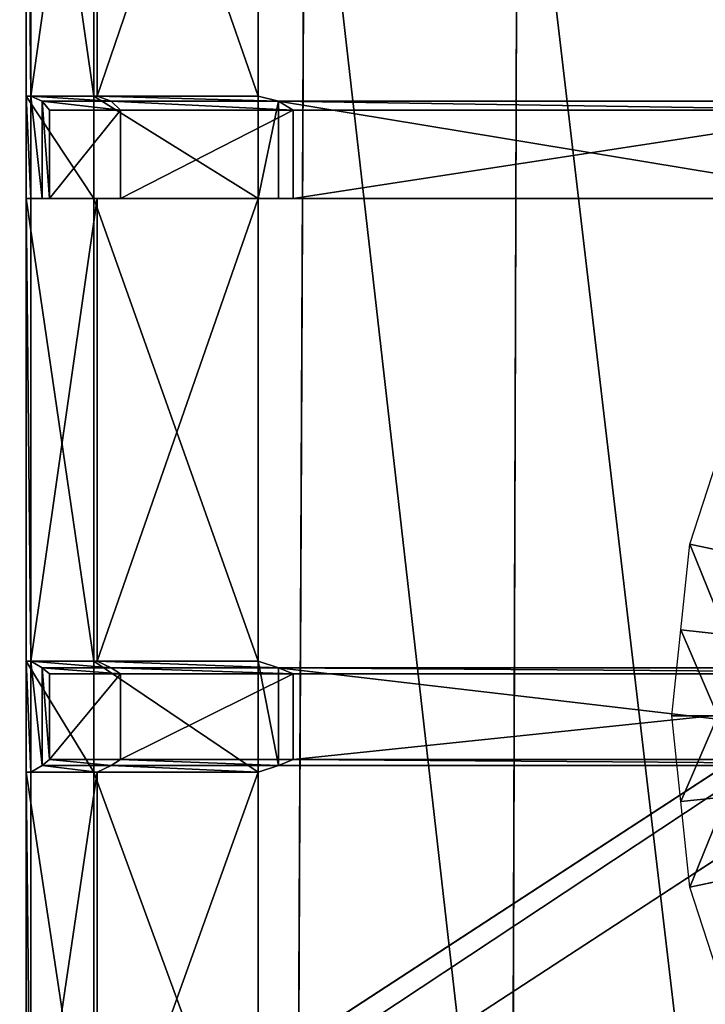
# Model space of a CAD drawing. Extents: x 0 to 31, y 0 to 21.2.
# Tile 519 of 574: x 20.8 to 23, y 14.9 to 18.1. Entities that reach past the tile are written whole.
import ezdxf

# ---------------------------------------------------------------- set-up
doc = ezdxf.new("R2010")
doc.units = 0
doc.header["$MEASUREMENT"] = 0
doc.layers.get('0').update_dxf_attribs({"color": 13, "linetype": 'CONTINUOUS'})
for name, color, linetype in [('CAST_IRON', 250, 'CONTINUOUS'), ('GALVANIZED_METAL', 252, 'CONTINUOUS'), ('GRATES', 250, 'CONTINUOUS'), ('STAINLESS_STEEL', 252, 'CONTINUOUS')]:
    doc.layers.add(name, color=color, linetype=linetype)

# ---------------------------------------------------------------- blocks, each defined once
blk = doc.blocks.new('NGM5058UC_TRADECAD_DXF')
at = {"layer": 'CAST_IRON', "color": 0}
for p, q in [((6.2156, 8.55555, -0.18725), (6.1889, 2.72605, -0.18725)), ((6.2156, 8.55555, -0.18725), (6.1889, 2.72605, -0.18725)), ((6.8794, 2.72605, -0.18725), (6.8973, 8.55555, -0.18725)), ((6.8794, 2.72605, -0.18725), (6.8973, 8.55555, -0.18725))]:
    blk.add_line(p, q, dxfattribs=at)
at = {"layer": 'GALVANIZED_METAL', "color": 0}
for p, q in [((14.216, 9.40775, -1.89865), (-14.3866, -9.24295, -1.89865)), ((14.216, 9.40775, -1.89865), (-14.3866, -9.24295, -1.89865)), ((-14.2165, -9.41305, -1.89865), (14.386, 9.23775, -1.89865)), ((-14.2165, -9.41305, -1.89865), (14.386, 9.23775, -1.89865))]:
    blk.add_line(p, q, dxfattribs=at)
at = {"layer": 'GRATES', "color": 0}
for p, q in [((5.3207, 8.72995, 0.70725), (5.3207, 7.21695, 0.70725)), ((5.3207, 8.72995, 0.70725), (5.3207, 7.21695, 0.70725)), ((5.3364, 7.21695, 0.98805), (5.3364, 8.72995, 0.98805)), ((5.3364, 7.21695, 0.98805), (5.3364, 8.72995, 0.98805)), ((5.5381, 7.21695, 0.70725), (5.5381, 8.72995, 0.70725)), ((5.5381, 7.21695, 0.70725), (5.5381, 8.72995, 0.70725)), ((5.5492, 8.72995, 0.98805), (5.5492, 7.21695, 0.98805)), ((5.5492, 8.72995, 0.98805), (5.5492, 7.21695, 0.98805)), ((6.066, 8.72995, 0.70725), (6.066, 7.21695, 0.70725)), ((6.066, 7.21695, 0.98805), (6.066, 8.72995, 0.98805)), ((6.066, 8.72995, 0.70725), (6.066, 7.21695, 0.70725)), ((6.066, 7.21695, 0.98805), (6.066, 8.72995, 0.98805)), ((5.3207, 7.21695, 0.70725), (5.5381, 7.21695, 0.70725)), ((5.3364, 7.21695, 0.98805), (5.3207, 7.21695, 0.70725)), ((5.3207, 7.21695, 0.70725), (5.5381, 7.21695, 0.70725)), ((5.3207, 7.21695, 0.70725), (5.3207, 6.88925, 0.70725)), ((5.3364, 7.21695, 0.98805), (5.3207, 7.21695, 0.70725)), ((5.3207, 7.21695, 0.70725), (5.3207, 6.88925, 0.70725)), ((5.5492, 7.21695, 0.98805), (5.3364, 7.21695, 0.98805)), ((5.3364, 7.21695, 0.98805), (5.3364, 6.88925, 0.98805)), ((5.372, 7.20175, 1.46245), (5.3364, 7.21695, 0.98805)), ((5.5492, 7.21695, 0.98805), (5.3364, 7.21695, 0.98805)), ((5.372, 7.20175, 1.46245), (5.3364, 7.21695, 0.98805)), ((5.3364, 7.21695, 0.98805), (5.3364, 6.88925, 0.98805)), ((5.5381, 6.88925, 0.70725), (5.5381, 7.21695, 0.70725)), ((6.066, 7.21695, 0.70725), (5.5381, 7.21695, 0.70725)), ((5.5381, 6.88925, 0.70725), (5.5381, 7.21695, 0.70725)), ((6.066, 7.21695, 0.70725), (5.5381, 7.21695, 0.70725)), ((5.5492, 7.21695, 0.98805), (5.5934, 7.20175, 1.46245)), ((6.066, 7.21695, 0.98805), (5.5492, 7.21695, 0.98805)), ((5.5492, 7.21695, 0.98805), (5.5934, 7.20175, 1.46245)), ((6.066, 7.21695, 0.98805), (5.5492, 7.21695, 0.98805)), ((6.066, 7.21695, 0.70725), (6.066, 7.21695, 0.98805)), ((6.066, 7.21695, 0.70725), (6.066, 7.21695, 0.98805)), ((6.066, 7.21695, 0.70725), (6.066, 6.88925, 0.70725)), ((6.066, 6.88925, 0.98805), (6.066, 7.21695, 0.98805)), ((6.131, 7.20175, 1.46245), (6.066, 7.21695, 0.98805)), ((6.066, 6.88925, 0.98805), (6.066, 7.21695, 0.98805)), ((6.066, 7.21695, 0.70725), (6.066, 6.88925, 0.70725)), ((6.131, 7.20175, 1.46245), (6.066, 7.21695, 0.98805)), ((5.5934, 7.20175, 1.46245), (5.372, 7.20175, 1.46245)), ((5.372, 7.20175, 1.46245), (5.3958, 7.17285, 1.85145)), ((5.372, 6.88925, 1.46245), (5.372, 7.20175, 1.46245)), ((5.372, 6.88925, 1.46245), (5.372, 7.20175, 1.46245)), ((5.372, 7.20175, 1.46245), (5.3958, 7.17285, 1.85145)), ((5.5934, 7.20175, 1.46245), (5.372, 7.20175, 1.46245)), ((5.3958, 6.88925, 1.85145), (5.3958, 7.17285, 1.85145)), ((5.3958, 7.17285, 1.85145), (5.624, 7.17285, 1.85145)), ((5.3958, 6.88925, 1.85145), (5.3958, 7.17285, 1.85145)), ((5.3958, 7.17285, 1.85145), (5.624, 7.17285, 1.85145)), ((5.624, 7.17285, 1.85145), (5.5934, 7.20175, 1.46245)), ((5.5934, 7.20175, 1.46245), (6.131, 7.20175, 1.46245)), ((5.5934, 7.20175, 1.46245), (6.131, 7.20175, 1.46245)), ((5.624, 7.17285, 1.85145), (5.5934, 7.20175, 1.46245)), ((5.624, 7.17285, 1.85145), (5.624, 6.88925, 1.85145)), ((6.1781, 7.17285, 1.85145), (5.624, 7.17285, 1.85145)), ((5.624, 7.17285, 1.85145), (5.624, 6.88925, 1.85145)), ((6.1781, 7.17285, 1.85145), (5.624, 7.17285, 1.85145)), ((6.131, 6.88925, 1.46245), (6.131, 7.20175, 1.46245)), ((6.131, 7.20175, 1.46245), (6.1781, 7.17285, 1.85145)), ((8.0218, 7.20175, 1.46245), (6.131, 7.20175, 1.46245)), ((6.131, 6.88925, 1.46245), (6.131, 7.20175, 1.46245)), ((6.131, 7.20175, 1.46245), (6.1781, 7.17285, 1.85145)), ((8.0218, 7.20175, 1.46245), (6.131, 7.20175, 1.46245)), ((8.0226, 7.17285, 1.85145), (6.1781, 7.17285, 1.85145)), ((6.1781, 6.88925, 1.85145), (6.1781, 7.17285, 1.85145)), ((8.0226, 7.17285, 1.85145), (6.1781, 7.17285, 1.85145)), ((6.1781, 6.88925, 1.85145), (6.1781, 7.17285, 1.85145)), ((5.3207, 6.88925, 0.70725), (5.3364, 6.88925, 0.98805)), ((5.3207, 5.40485, 0.70725), (5.3207, 6.88925, 0.70725)), ((5.3207, 6.88925, 0.70725), (5.5381, 6.88925, 0.70725)), ((5.3207, 6.88925, 0.70725), (5.5381, 6.88925, 0.70725)), ((5.3207, 5.40485, 0.70725), (5.3207, 6.88925, 0.70725)), ((5.3207, 6.88925, 0.70725), (5.3364, 6.88925, 0.98805)), ((5.3364, 6.88925, 0.98805), (5.3364, 5.40485, 0.98805)), ((5.3364, 6.88925, 0.98805), (5.3364, 5.40485, 0.98805)), ((5.3364, 6.88925, 0.98805), (5.5492, 6.88925, 0.98805)), ((5.372, 6.88925, 1.46245), (5.3364, 6.88925, 0.98805)), ((5.3364, 6.88925, 0.98805), (5.5492, 6.88925, 0.98805)), ((5.372, 6.88925, 1.46245), (5.3364, 6.88925, 0.98805)), ((5.5934, 6.88925, 1.46245), (5.372, 6.88925, 1.46245)), ((5.372, 6.88925, 1.46245), (5.3958, 6.88925, 1.85145)), ((5.372, 6.88925, 1.46245), (5.3958, 6.88925, 1.85145)), ((5.5934, 6.88925, 1.46245), (5.372, 6.88925, 1.46245)), ((5.624, 6.88925, 1.85145), (5.3958, 6.88925, 1.85145)), ((5.624, 6.88925, 1.85145), (5.3958, 6.88925, 1.85145)), ((5.5381, 5.40485, 0.70725), (5.5381, 6.88925, 0.70725)), ((6.066, 6.88925, 0.70725), (5.5381, 6.88925, 0.70725)), ((5.5381, 5.40485, 0.70725), (5.5381, 6.88925, 0.70725)), ((6.066, 6.88925, 0.70725), (5.5381, 6.88925, 0.70725)), ((5.5492, 6.88925, 0.98805), (5.5492, 5.40485, 0.98805)), ((6.066, 6.88925, 0.98805), (5.5492, 6.88925, 0.98805)), ((5.5492, 6.88925, 0.98805), (5.5934, 6.88925, 1.46245)), ((5.5492, 6.88925, 0.98805), (5.5934, 6.88925, 1.46245)), ((5.5492, 6.88925, 0.98805), (5.5492, 5.40485, 0.98805)), ((6.066, 6.88925, 0.98805), (5.5492, 6.88925, 0.98805)), ((5.624, 6.88925, 1.85145), (5.5934, 6.88925, 1.46245)), ((5.5934, 6.88925, 1.46245), (6.131, 6.88925, 1.46245)), ((5.5934, 6.88925, 1.46245), (6.131, 6.88925, 1.46245)), ((5.624, 6.88925, 1.85145), (5.5934, 6.88925, 1.46245)), ((6.1781, 6.88925, 1.85145), (5.624, 6.88925, 1.85145)), ((6.1781, 6.88925, 1.85145), (5.624, 6.88925, 1.85145)), ((6.066, 6.88925, 0.98805), (6.066, 6.88925, 0.70725)), ((6.066, 6.88925, 0.70725), (6.066, 5.40485, 0.70725)), ((6.066, 5.40485, 0.98805), (6.066, 6.88925, 0.98805)), ((6.066, 6.88925, 0.98805), (6.066, 6.88925, 0.70725)), ((6.131, 6.88925, 1.46245), (6.066, 6.88925, 0.98805)), ((6.131, 6.88925, 1.46245), (6.066, 6.88925, 0.98805)), ((6.066, 6.88925, 0.70725), (6.066, 5.40485, 0.70725)), ((6.066, 5.40485, 0.98805), (6.066, 6.88925, 0.98805)), ((8.0218, 6.88925, 1.46245), (6.131, 6.88925, 1.46245)), ((6.131, 6.88925, 1.46245), (6.1781, 6.88925, 1.85145)), ((8.0218, 6.88925, 1.46245), (6.131, 6.88925, 1.46245)), ((6.131, 6.88925, 1.46245), (6.1781, 6.88925, 1.85145)), ((6.1781, 6.88925, 1.85145), (8.0226, 6.88925, 1.85145)), ((6.1781, 6.88925, 1.85145), (8.0226, 6.88925, 1.85145)), ((5.3364, 5.40485, 0.98805), (5.3207, 5.40485, 0.70725)), ((5.3207, 5.40485, 0.70725), (5.5381, 5.40485, 0.70725)), ((5.3364, 5.40485, 0.98805), (5.3207, 5.40485, 0.70725)), ((5.3207, 5.04845, 0.70725), (5.3207, 5.40485, 0.70725)), ((5.3207, 5.40485, 0.70725), (5.5381, 5.40485, 0.70725)), ((5.3207, 5.04845, 0.70725), (5.3207, 5.40485, 0.70725)), ((5.5492, 5.40485, 0.98805), (5.3364, 5.40485, 0.98805)), ((5.3364, 5.40485, 0.98805), (5.3364, 5.04845, 0.98805)), ((5.372, 5.38365, 1.46245), (5.3364, 5.40485, 0.98805)), ((5.5492, 5.40485, 0.98805), (5.3364, 5.40485, 0.98805)), ((5.372, 5.38365, 1.46245), (5.3364, 5.40485, 0.98805)), ((5.3364, 5.40485, 0.98805), (5.3364, 5.04845, 0.98805)), ((5.5381, 5.04845, 0.70725), (5.5381, 5.40485, 0.70725)), ((6.066, 5.40485, 0.70725), (5.5381, 5.40485, 0.70725)), ((5.5381, 5.04845, 0.70725), (5.5381, 5.40485, 0.70725)), ((6.066, 5.40485, 0.70725), (5.5381, 5.40485, 0.70725)), ((5.5492, 5.40485, 0.98805), (5.5934, 5.38365, 1.46245)), ((6.066, 5.40485, 0.98805), (5.5492, 5.40485, 0.98805)), ((5.5492, 5.40485, 0.98805), (5.5934, 5.38365, 1.46245)), ((6.066, 5.40485, 0.98805), (5.5492, 5.40485, 0.98805)), ((6.066, 5.40485, 0.70725), (6.066, 5.40485, 0.98805)), ((6.066, 5.40485, 0.70725), (6.066, 5.40485, 0.98805)), ((6.066, 5.40485, 0.70725), (6.066, 5.04845, 0.70725)), ((6.066, 5.04845, 0.98805), (6.066, 5.40485, 0.98805)), ((6.131, 5.38365, 1.46245), (6.066, 5.40485, 0.98805)), ((6.066, 5.04845, 0.98805), (6.066, 5.40485, 0.98805)), ((6.066, 5.40485, 0.70725), (6.066, 5.04845, 0.70725)), ((6.131, 5.38365, 1.46245), (6.066, 5.40485, 0.98805)), ((5.5934, 5.38365, 1.46245), (5.372, 5.38365, 1.46245)), ((5.372, 5.38365, 1.46245), (5.3958, 5.36385, 1.85405)), ((5.372, 5.06965, 1.46245), (5.372, 5.38365, 1.46245)), ((5.372, 5.06965, 1.46245), (5.372, 5.38365, 1.46245)), ((5.372, 5.38365, 1.46245), (5.3958, 5.36385, 1.85405)), ((5.5934, 5.38365, 1.46245), (5.372, 5.38365, 1.46245)), ((5.624, 5.36385, 1.85405), (5.5934, 5.38365, 1.46245)), ((5.5934, 5.38365, 1.46245), (6.131, 5.38365, 1.46245)), ((5.5934, 5.38365, 1.46245), (6.131, 5.38365, 1.46245)), ((5.624, 5.36385, 1.85405), (5.5934, 5.38365, 1.46245)), ((6.131, 5.06965, 1.46245), (6.131, 5.38365, 1.46245)), ((6.131, 5.38365, 1.46245), (6.1781, 5.36385, 1.85405)), ((8.8123, 5.38365, 1.46245), (6.131, 5.38365, 1.46245)), ((6.131, 5.06965, 1.46245), (6.131, 5.38365, 1.46245)), ((6.131, 5.38365, 1.46245), (6.1781, 5.36385, 1.85405)), ((8.8123, 5.38365, 1.46245), (6.131, 5.38365, 1.46245)), ((5.3958, 5.08945, 1.85405), (5.3958, 5.36385, 1.85405)), ((5.3958, 5.36385, 1.85405), (5.624, 5.36385, 1.85405)), ((5.3958, 5.08945, 1.85405), (5.3958, 5.36385, 1.85405)), ((5.3958, 5.36385, 1.85405), (5.624, 5.36385, 1.85405)), ((5.624, 5.36385, 1.85405), (5.624, 5.08945, 1.85405)), ((6.1781, 5.36385, 1.85405), (5.624, 5.36385, 1.85405)), ((5.624, 5.36385, 1.85405), (5.624, 5.08945, 1.85405)), ((6.1781, 5.36385, 1.85405), (5.624, 5.36385, 1.85405)), ((8.8131, 5.36385, 1.85405), (6.1781, 5.36385, 1.85405)), ((6.1781, 5.08945, 1.85405), (6.1781, 5.36385, 1.85405)), ((8.8131, 5.36385, 1.85405), (6.1781, 5.36385, 1.85405)), ((6.1781, 5.08945, 1.85405), (6.1781, 5.36385, 1.85405)), ((5.372, 5.06965, 1.46245), (5.3958, 5.08945, 1.85405)), ((5.372, 5.06965, 1.46245), (5.3958, 5.08945, 1.85405)), ((5.624, 5.08945, 1.85405), (5.3958, 5.08945, 1.85405)), ((5.624, 5.08945, 1.85405), (5.3958, 5.08945, 1.85405)), ((5.624, 5.08945, 1.85405), (5.5934, 5.06965, 1.46245)), ((5.624, 5.08945, 1.85405), (5.5934, 5.06965, 1.46245)), ((6.1781, 5.08945, 1.85405), (5.624, 5.08945, 1.85405)), ((6.1781, 5.08945, 1.85405), (5.624, 5.08945, 1.85405)), ((6.131, 5.06965, 1.46245), (6.1781, 5.08945, 1.85405)), ((6.131, 5.06965, 1.46245), (6.1781, 5.08945, 1.85405)), ((6.1781, 5.08945, 1.85405), (8.8131, 5.08945, 1.85405)), ((6.1781, 5.08945, 1.85405), (8.8131, 5.08945, 1.85405)), ((5.372, 5.06965, 1.46245), (5.3364, 5.04845, 0.98805)), ((5.372, 5.06965, 1.46245), (5.3364, 5.04845, 0.98805)), ((5.5934, 5.06965, 1.46245), (5.372, 5.06965, 1.46245)), ((5.5934, 5.06965, 1.46245), (5.372, 5.06965, 1.46245)), ((5.5492, 5.04845, 0.98805), (5.5934, 5.06965, 1.46245)), ((5.5492, 5.04845, 0.98805), (5.5934, 5.06965, 1.46245)), ((5.5934, 5.06965, 1.46245), (6.131, 5.06965, 1.46245)), ((5.5934, 5.06965, 1.46245), (6.131, 5.06965, 1.46245)), ((6.131, 5.06965, 1.46245), (6.066, 5.04845, 0.98805)), ((6.131, 5.06965, 1.46245), (6.066, 5.04845, 0.98805)), ((8.8123, 5.06965, 1.46245), (6.131, 5.06965, 1.46245)), ((8.8123, 5.06965, 1.46245), (6.131, 5.06965, 1.46245)), ((5.5381, 5.04845, 0.70725), (5.3207, 5.04845, 0.70725)), ((5.3207, 5.04845, 0.70725), (5.3207, 3.60915, 0.70725)), ((5.3364, 5.04845, 0.98805), (5.3207, 5.04845, 0.70725)), ((5.3364, 5.04845, 0.98805), (5.3207, 5.04845, 0.70725)), ((5.3207, 5.04845, 0.70725), (5.3207, 3.60915, 0.70725)), ((5.5381, 5.04845, 0.70725), (5.3207, 5.04845, 0.70725)), ((5.3364, 3.60915, 0.98805), (5.3364, 5.04845, 0.98805)), ((5.3364, 5.04845, 0.98805), (5.5492, 5.04845, 0.98805)), ((5.3364, 3.60915, 0.98805), (5.3364, 5.04845, 0.98805)), ((5.3364, 5.04845, 0.98805), (5.5492, 5.04845, 0.98805)), ((5.5381, 3.60915, 0.70725), (5.5381, 5.04845, 0.70725)), ((6.066, 5.04845, 0.70725), (5.5381, 5.04845, 0.70725)), ((5.5381, 3.60915, 0.70725), (5.5381, 5.04845, 0.70725)), ((6.066, 5.04845, 0.70725), (5.5381, 5.04845, 0.70725)), ((5.5492, 5.04845, 0.98805), (5.5492, 3.60915, 0.98805)), ((6.066, 5.04845, 0.98805), (5.5492, 5.04845, 0.98805)), ((5.5492, 5.04845, 0.98805), (5.5492, 3.60915, 0.98805)), ((6.066, 5.04845, 0.98805), (5.5492, 5.04845, 0.98805)), ((6.066, 5.04845, 0.70725), (6.066, 5.04845, 0.98805)), ((6.066, 5.04845, 0.70725), (6.066, 5.04845, 0.98805)), ((6.066, 5.04845, 0.70725), (6.066, 3.60915, 0.70725)), ((6.066, 3.60915, 0.98805), (6.066, 5.04845, 0.98805)), ((6.066, 5.04845, 0.70725), (6.066, 3.60915, 0.70725)), ((6.066, 3.60915, 0.98805), (6.066, 5.04845, 0.98805))]:
    blk.add_line(p, q, dxfattribs=at)
at = {"layer": 'STAINLESS_STEEL', "color": 0}
for p, q in [((7.4507, 5.77995, -0.22375), (7.5362, 6.04315, -0.22375)), ((7.4217, 5.50475, -0.22375), (7.4507, 5.77995, -0.22375)), ((7.4507, 5.77995, -0.22375), (7.5958, 5.74915, -0.07745)), ((7.4507, 5.77995, -0.22375), (7.5958, 5.74915, -0.07745)), ((7.3928, 5.22955, -0.22375), (7.4217, 5.50475, -0.22375)), ((7.4217, 5.50475, -0.22375), (7.5685, 5.48935, -0.07745)), ((7.4217, 5.50475, -0.22375), (7.5685, 5.48935, -0.07745)), ((7.5412, 5.22955, -0.07745), (7.3928, 5.22955, -0.22375)), ((7.4217, 4.95445, -0.22375), (7.3928, 5.22955, -0.22375)), ((7.5412, 5.22955, -0.07745), (7.3928, 5.22955, -0.22375)), ((7.4217, 4.95445, -0.22375), (7.5685, 4.96985, -0.07745)), ((7.4217, 4.95445, -0.22375), (7.5685, 4.96985, -0.07745)), ((7.4507, 4.67925, -0.22375), (7.4217, 4.95445, -0.22375)), ((7.4507, 4.67925, -0.22375), (7.5958, 4.71005, -0.07745)), ((7.4507, 4.67925, -0.22375), (7.5958, 4.71005, -0.07745)), ((7.5362, 4.41605, -0.22375), (7.4507, 4.67925, -0.22375))]:
    blk.add_line(p, q, dxfattribs=at)
at = {"layer": 'CAST_IRON', "color": 0}
mesh = blk.add_polyface(dxfattribs=at)
corners = [(6.2156, 8.55555, -0.18725), (-6.4489, 2.72605, -0.18725), (-6.4756, 8.55555, -0.18725), (6.1889, 2.72605, -0.18725)]
mesh.append_faces([[corners[k] for k in face] for face in [(0, 1, 2), (1, 0, 3)]], dxfattribs={"vtx0": -1, "color": 0})
mesh = blk.add_polyface(dxfattribs=at)
corners = [(6.2156, 8.55555, -0.18725), (6.8794, 2.72605, -0.18725), (6.1889, 2.72605, -0.18725), (6.8973, 8.55555, -0.18725)]
mesh.append_faces([[corners[k] for k in face] for face in [(0, 1, 2), (1, 0, 3)]], dxfattribs={"vtx0": -1, "color": 0})
mesh = blk.add_polyface(dxfattribs=at)
corners = [(6.8973, 8.55555, -0.18725), (7.5831, 2.72605, -0.18725), (6.8794, 2.72605, -0.18725), (7.5831, 8.55555, -0.18725)]
mesh.append_faces([[corners[k] for k in face] for face in [(0, 1, 2), (1, 0, 3)]], dxfattribs={"vtx0": -1, "color": 0})
at = {"layer": 'GALVANIZED_METAL', "color": 0}
mesh = blk.add_polyface(dxfattribs=at)
corners = [(-14.2165, -9.41305, -1.89865), (14.216, 9.40775, -1.89865), (-14.3866, -9.24295, -1.89865), (14.386, 9.23775, -1.89865)]
mesh.append_faces([[corners[k] for k in face] for face in [(0, 1, 2), (1, 0, 3)]], dxfattribs={"vtx0": -1, "color": 0})
mesh = blk.add_polyface(dxfattribs=at)
corners = [(14.216, 9.40775, -1.89865), (-14.2165, 9.40775, -1.89865), (-14.3866, -9.24295, -1.89865)]
mesh.append_faces([[corners[k] for k in face] for face in [(0, 1, 2)]], dxfattribs={"color": 0})
mesh = blk.add_polyface(dxfattribs=at)
corners = [(14.386, 9.23775, -1.89865), (-14.2165, -9.41305, -1.89865), (14.2159, -9.41295, -1.89865)]
mesh.append_faces([[corners[k] for k in face] for face in [(0, 1, 2)]], dxfattribs={"color": 0})
at = {"layer": 'GRATES', "color": 0}
mesh = blk.add_polyface(dxfattribs=at)
corners = [(5.5381, 7.21695, 0.70725), (5.3207, 8.72995, 0.70725), (5.3207, 7.21695, 0.70725), (5.5381, 8.72995, 0.70725)]
mesh.append_faces([[corners[k] for k in face] for face in [(0, 1, 2), (1, 0, 3)]], dxfattribs={"vtx0": -1, "color": 0})
mesh = blk.add_polyface(dxfattribs=at)
corners = [(5.3207, 8.72995, 0.70725), (5.3364, 7.21695, 0.98805), (5.3207, 7.21695, 0.70725), (5.3364, 8.72995, 0.98805)]
mesh.append_faces([[corners[k] for k in face] for face in [(0, 1, 2), (1, 0, 3)]], dxfattribs={"vtx0": -1, "color": 0})
mesh = blk.add_polyface(dxfattribs=at)
corners = [(5.5492, 8.72995, 0.98805), (5.3364, 7.21695, 0.98805), (5.3364, 8.72995, 0.98805), (5.5492, 7.21695, 0.98805)]
mesh.append_faces([[corners[k] for k in face] for face in [(0, 1, 2), (1, 0, 3)]], dxfattribs={"vtx0": -1, "color": 0})
mesh = blk.add_polyface(dxfattribs=at)
corners = [(6.066, 7.21695, 0.70725), (5.5381, 8.72995, 0.70725), (5.5381, 7.21695, 0.70725), (6.066, 8.72995, 0.70725)]
mesh.append_faces([[corners[k] for k in face] for face in [(0, 1, 2), (1, 0, 3)]], dxfattribs={"vtx0": -1, "color": 0})
mesh = blk.add_polyface(dxfattribs=at)
corners = [(6.066, 8.72995, 0.98805), (5.5492, 7.21695, 0.98805), (5.5492, 8.72995, 0.98805), (6.066, 7.21695, 0.98805)]
mesh.append_faces([[corners[k] for k in face] for face in [(0, 1, 2), (1, 0, 3)]], dxfattribs={"vtx0": -1, "color": 0})
mesh = blk.add_polyface(dxfattribs=at)
corners = [(6.066, 8.72995, 0.98805), (6.066, 7.21695, 0.70725), (6.066, 7.21695, 0.98805), (6.066, 8.72995, 0.70725)]
mesh.append_faces([[corners[k] for k in face] for face in [(0, 1, 2), (1, 0, 3)]], dxfattribs={"vtx0": -1, "color": 0})
mesh = blk.add_polyface(dxfattribs=at)
corners = [(5.5381, 6.88925, 0.70725), (5.3207, 7.21695, 0.70725), (5.3207, 6.88925, 0.70725), (5.5381, 7.21695, 0.70725)]
mesh.append_faces([[corners[k] for k in face] for face in [(0, 1, 2), (1, 0, 3)]], dxfattribs={"vtx0": -1, "color": 0})
mesh = blk.add_polyface(dxfattribs=at)
corners = [(5.3207, 7.21695, 0.70725), (5.3364, 6.88925, 0.98805), (5.3207, 6.88925, 0.70725), (5.3364, 7.21695, 0.98805)]
mesh.append_faces([[corners[k] for k in face] for face in [(0, 1, 2), (1, 0, 3)]], dxfattribs={"vtx0": -1, "color": 0})
mesh = blk.add_polyface(dxfattribs=at)
corners = [(5.5934, 7.20175, 1.46245), (5.3364, 7.21695, 0.98805), (5.5492, 7.21695, 0.98805), (5.372, 7.20175, 1.46245)]
mesh.append_faces([[corners[k] for k in face] for face in [(0, 1, 2), (1, 0, 3)]], dxfattribs={"vtx0": -1, "color": 0})
mesh = blk.add_polyface(dxfattribs=at)
corners = [(5.3364, 7.21695, 0.98805), (5.372, 6.88925, 1.46245), (5.3364, 6.88925, 0.98805), (5.372, 7.20175, 1.46245)]
mesh.append_faces([[corners[k] for k in face] for face in [(0, 1, 2), (1, 0, 3)]], dxfattribs={"vtx0": -1, "color": 0})
mesh = blk.add_polyface(dxfattribs=at)
corners = [(6.066, 6.88925, 0.70725), (5.5381, 7.21695, 0.70725), (5.5381, 6.88925, 0.70725), (6.066, 7.21695, 0.70725)]
mesh.append_faces([[corners[k] for k in face] for face in [(0, 1, 2), (1, 0, 3)]], dxfattribs={"vtx0": -1, "color": 0})
mesh = blk.add_polyface(dxfattribs=at)
corners = [(6.131, 7.20175, 1.46245), (5.5492, 7.21695, 0.98805), (6.066, 7.21695, 0.98805), (5.5934, 7.20175, 1.46245)]
mesh.append_faces([[corners[k] for k in face] for face in [(0, 1, 2), (1, 0, 3)]], dxfattribs={"vtx0": -1, "color": 0})
mesh = blk.add_polyface(dxfattribs=at)
corners = [(6.066, 7.21695, 0.98805), (6.066, 6.88925, 0.70725), (6.066, 6.88925, 0.98805), (6.066, 7.21695, 0.70725)]
mesh.append_faces([[corners[k] for k in face] for face in [(0, 1, 2), (1, 0, 3)]], dxfattribs={"vtx0": -1, "color": 0})
mesh = blk.add_polyface(dxfattribs=at)
corners = [(6.131, 7.20175, 1.46245), (6.066, 6.88925, 0.98805), (6.131, 6.88925, 1.46245), (6.066, 7.21695, 0.98805)]
mesh.append_faces([[corners[k] for k in face] for face in [(0, 1, 2), (1, 0, 3)]], dxfattribs={"vtx0": -1, "color": 0})
mesh = blk.add_polyface(dxfattribs=at)
corners = [(5.372, 7.20175, 1.46245), (5.3958, 6.88925, 1.85145), (5.372, 6.88925, 1.46245), (5.3958, 7.17285, 1.85145)]
mesh.append_faces([[corners[k] for k in face] for face in [(0, 1, 2), (1, 0, 3)]], dxfattribs={"vtx0": -1, "color": 0})
mesh = blk.add_polyface(dxfattribs=at)
corners = [(5.624, 7.17285, 1.85145), (5.372, 7.20175, 1.46245), (5.5934, 7.20175, 1.46245), (5.3958, 7.17285, 1.85145)]
mesh.append_faces([[corners[k] for k in face] for face in [(0, 1, 2), (1, 0, 3)]], dxfattribs={"vtx0": -1, "color": 0})
mesh = blk.add_polyface(dxfattribs=at)
corners = [(5.624, 7.17285, 1.85145), (5.3958, 6.88925, 1.85145), (5.3958, 7.17285, 1.85145), (5.624, 6.88925, 1.85145)]
mesh.append_faces([[corners[k] for k in face] for face in [(0, 1, 2), (1, 0, 3)]], dxfattribs={"vtx0": -1, "color": 0})
mesh = blk.add_polyface(dxfattribs=at)
corners = [(6.1781, 7.17285, 1.85145), (5.5934, 7.20175, 1.46245), (6.131, 7.20175, 1.46245), (5.624, 7.17285, 1.85145)]
mesh.append_faces([[corners[k] for k in face] for face in [(0, 1, 2), (1, 0, 3)]], dxfattribs={"vtx0": -1, "color": 0})
mesh = blk.add_polyface(dxfattribs=at)
corners = [(6.1781, 7.17285, 1.85145), (5.624, 6.88925, 1.85145), (5.624, 7.17285, 1.85145), (6.1781, 6.88925, 1.85145)]
mesh.append_faces([[corners[k] for k in face] for face in [(0, 1, 2), (1, 0, 3)]], dxfattribs={"vtx0": -1, "color": 0})
mesh = blk.add_polyface(dxfattribs=at)
corners = [(8.0218, 6.88925, 1.46245), (6.131, 7.20175, 1.46245), (6.131, 6.88925, 1.46245), (8.0218, 7.20175, 1.46245)]
mesh.append_faces([[corners[k] for k in face] for face in [(0, 1, 2), (1, 0, 3)]], dxfattribs={"vtx0": -1, "color": 0})
mesh = blk.add_polyface(dxfattribs=at)
corners = [(8.0226, 7.17285, 1.85145), (6.131, 7.20175, 1.46245), (8.0218, 7.20175, 1.46245), (6.1781, 7.17285, 1.85145)]
mesh.append_faces([[corners[k] for k in face] for face in [(0, 1, 2), (1, 0, 3)]], dxfattribs={"vtx0": -1, "color": 0})
mesh = blk.add_polyface(dxfattribs=at)
corners = [(8.0226, 7.17285, 1.85145), (6.1781, 6.88925, 1.85145), (6.1781, 7.17285, 1.85145), (8.0226, 6.88925, 1.85145)]
mesh.append_faces([[corners[k] for k in face] for face in [(0, 1, 2), (1, 0, 3)]], dxfattribs={"vtx0": -1, "color": 0})
mesh = blk.add_polyface(dxfattribs=at)
corners = [(5.3207, 6.88925, 0.70725), (5.3364, 5.40485, 0.98805), (5.3207, 5.40485, 0.70725), (5.3364, 6.88925, 0.98805)]
mesh.append_faces([[corners[k] for k in face] for face in [(0, 1, 2), (1, 0, 3)]], dxfattribs={"vtx0": -1, "color": 0})
mesh = blk.add_polyface(dxfattribs=at)
corners = [(5.5381, 5.40485, 0.70725), (5.3207, 6.88925, 0.70725), (5.3207, 5.40485, 0.70725), (5.5381, 6.88925, 0.70725)]
mesh.append_faces([[corners[k] for k in face] for face in [(0, 1, 2), (1, 0, 3)]], dxfattribs={"vtx0": -1, "color": 0})
mesh = blk.add_polyface(dxfattribs=at)
corners = [(5.5492, 6.88925, 0.98805), (5.3364, 5.40485, 0.98805), (5.3364, 6.88925, 0.98805), (5.5492, 5.40485, 0.98805)]
mesh.append_faces([[corners[k] for k in face] for face in [(0, 1, 2), (1, 0, 3)]], dxfattribs={"vtx0": -1, "color": 0})
mesh = blk.add_polyface(dxfattribs=at)
corners = [(5.372, 6.88925, 1.46245), (5.5492, 6.88925, 0.98805), (5.3364, 6.88925, 0.98805), (5.5934, 6.88925, 1.46245)]
mesh.append_faces([[corners[k] for k in face] for face in [(0, 1, 2), (1, 0, 3)]], dxfattribs={"vtx0": -1, "color": 0})
mesh = blk.add_polyface(dxfattribs=at)
corners = [(5.3958, 6.88925, 1.85145), (5.5934, 6.88925, 1.46245), (5.372, 6.88925, 1.46245), (5.624, 6.88925, 1.85145)]
mesh.append_faces([[corners[k] for k in face] for face in [(0, 1, 2), (1, 0, 3)]], dxfattribs={"vtx0": -1, "color": 0})
mesh = blk.add_polyface(dxfattribs=at)
corners = [(6.066, 5.40485, 0.70725), (5.5381, 6.88925, 0.70725), (5.5381, 5.40485, 0.70725), (6.066, 6.88925, 0.70725)]
mesh.append_faces([[corners[k] for k in face] for face in [(0, 1, 2), (1, 0, 3)]], dxfattribs={"vtx0": -1, "color": 0})
mesh = blk.add_polyface(dxfattribs=at)
corners = [(5.5934, 6.88925, 1.46245), (6.066, 6.88925, 0.98805), (5.5492, 6.88925, 0.98805), (6.131, 6.88925, 1.46245)]
mesh.append_faces([[corners[k] for k in face] for face in [(0, 1, 2), (1, 0, 3)]], dxfattribs={"vtx0": -1, "color": 0})
mesh = blk.add_polyface(dxfattribs=at)
corners = [(6.066, 6.88925, 0.98805), (5.5492, 5.40485, 0.98805), (5.5492, 6.88925, 0.98805), (6.066, 5.40485, 0.98805)]
mesh.append_faces([[corners[k] for k in face] for face in [(0, 1, 2), (1, 0, 3)]], dxfattribs={"vtx0": -1, "color": 0})
mesh = blk.add_polyface(dxfattribs=at)
corners = [(5.624, 6.88925, 1.85145), (6.131, 6.88925, 1.46245), (5.5934, 6.88925, 1.46245), (6.1781, 6.88925, 1.85145)]
mesh.append_faces([[corners[k] for k in face] for face in [(0, 1, 2), (1, 0, 3)]], dxfattribs={"vtx0": -1, "color": 0})
mesh = blk.add_polyface(dxfattribs=at)
corners = [(6.066, 6.88925, 0.98805), (6.066, 5.40485, 0.70725), (6.066, 5.40485, 0.98805), (6.066, 6.88925, 0.70725)]
mesh.append_faces([[corners[k] for k in face] for face in [(0, 1, 2), (1, 0, 3)]], dxfattribs={"vtx0": -1, "color": 0})
mesh = blk.add_polyface(dxfattribs=at)
corners = [(6.1781, 6.88925, 1.85145), (8.0218, 6.88925, 1.46245), (6.131, 6.88925, 1.46245), (8.0226, 6.88925, 1.85145)]
mesh.append_faces([[corners[k] for k in face] for face in [(0, 1, 2), (1, 0, 3)]], dxfattribs={"vtx0": -1, "color": 0})
mesh = blk.add_polyface(dxfattribs=at)
corners = [(5.3207, 5.40485, 0.70725), (5.3364, 5.04845, 0.98805), (5.3207, 5.04845, 0.70725), (5.3364, 5.40485, 0.98805)]
mesh.append_faces([[corners[k] for k in face] for face in [(0, 1, 2), (1, 0, 3)]], dxfattribs={"vtx0": -1, "color": 0})
mesh = blk.add_polyface(dxfattribs=at)
corners = [(5.5381, 5.04845, 0.70725), (5.3207, 5.40485, 0.70725), (5.3207, 5.04845, 0.70725), (5.5381, 5.40485, 0.70725)]
mesh.append_faces([[corners[k] for k in face] for face in [(0, 1, 2), (1, 0, 3)]], dxfattribs={"vtx0": -1, "color": 0})
mesh = blk.add_polyface(dxfattribs=at)
corners = [(5.5934, 5.38365, 1.46245), (5.3364, 5.40485, 0.98805), (5.5492, 5.40485, 0.98805), (5.372, 5.38365, 1.46245)]
mesh.append_faces([[corners[k] for k in face] for face in [(0, 1, 2), (1, 0, 3)]], dxfattribs={"vtx0": -1, "color": 0})
mesh = blk.add_polyface(dxfattribs=at)
corners = [(5.3364, 5.40485, 0.98805), (5.372, 5.06965, 1.46245), (5.3364, 5.04845, 0.98805), (5.372, 5.38365, 1.46245)]
mesh.append_faces([[corners[k] for k in face] for face in [(0, 1, 2), (1, 0, 3)]], dxfattribs={"vtx0": -1, "color": 0})
mesh = blk.add_polyface(dxfattribs=at)
corners = [(6.066, 5.04845, 0.70725), (5.5381, 5.40485, 0.70725), (5.5381, 5.04845, 0.70725), (6.066, 5.40485, 0.70725)]
mesh.append_faces([[corners[k] for k in face] for face in [(0, 1, 2), (1, 0, 3)]], dxfattribs={"vtx0": -1, "color": 0})
mesh = blk.add_polyface(dxfattribs=at)
corners = [(6.131, 5.38365, 1.46245), (5.5492, 5.40485, 0.98805), (6.066, 5.40485, 0.98805), (5.5934, 5.38365, 1.46245)]
mesh.append_faces([[corners[k] for k in face] for face in [(0, 1, 2), (1, 0, 3)]], dxfattribs={"vtx0": -1, "color": 0})
mesh = blk.add_polyface(dxfattribs=at)
corners = [(6.066, 5.40485, 0.98805), (6.066, 5.04845, 0.70725), (6.066, 5.04845, 0.98805), (6.066, 5.40485, 0.70725)]
mesh.append_faces([[corners[k] for k in face] for face in [(0, 1, 2), (1, 0, 3)]], dxfattribs={"vtx0": -1, "color": 0})
mesh = blk.add_polyface(dxfattribs=at)
corners = [(6.131, 5.06965, 1.46245), (6.066, 5.40485, 0.98805), (6.066, 5.04845, 0.98805), (6.131, 5.38365, 1.46245)]
mesh.append_faces([[corners[k] for k in face] for face in [(0, 1, 2), (1, 0, 3)]], dxfattribs={"vtx0": -1, "color": 0})
mesh = blk.add_polyface(dxfattribs=at)
corners = [(5.372, 5.38365, 1.46245), (5.3958, 5.08945, 1.85405), (5.372, 5.06965, 1.46245), (5.3958, 5.36385, 1.85405)]
mesh.append_faces([[corners[k] for k in face] for face in [(0, 1, 2), (1, 0, 3)]], dxfattribs={"vtx0": -1, "color": 0})
mesh = blk.add_polyface(dxfattribs=at)
corners = [(5.624, 5.36385, 1.85405), (5.372, 5.38365, 1.46245), (5.5934, 5.38365, 1.46245), (5.3958, 5.36385, 1.85405)]
mesh.append_faces([[corners[k] for k in face] for face in [(0, 1, 2), (1, 0, 3)]], dxfattribs={"vtx0": -1, "color": 0})
mesh = blk.add_polyface(dxfattribs=at)
corners = [(6.1781, 5.36385, 1.85405), (5.5934, 5.38365, 1.46245), (6.131, 5.38365, 1.46245), (5.624, 5.36385, 1.85405)]
mesh.append_faces([[corners[k] for k in face] for face in [(0, 1, 2), (1, 0, 3)]], dxfattribs={"vtx0": -1, "color": 0})
mesh = blk.add_polyface(dxfattribs=at)
corners = [(8.8123, 5.06965, 1.46245), (6.131, 5.38365, 1.46245), (6.131, 5.06965, 1.46245), (8.8123, 5.38365, 1.46245)]
mesh.append_faces([[corners[k] for k in face] for face in [(0, 1, 2), (1, 0, 3)]], dxfattribs={"vtx0": -1, "color": 0})
mesh = blk.add_polyface(dxfattribs=at)
corners = [(8.8131, 5.36385, 1.85405), (6.131, 5.38365, 1.46245), (8.8123, 5.38365, 1.46245), (6.1781, 5.36385, 1.85405)]
mesh.append_faces([[corners[k] for k in face] for face in [(0, 1, 2), (1, 0, 3)]], dxfattribs={"vtx0": -1, "color": 0})
mesh = blk.add_polyface(dxfattribs=at)
corners = [(5.624, 5.36385, 1.85405), (5.3958, 5.08945, 1.85405), (5.3958, 5.36385, 1.85405), (5.624, 5.08945, 1.85405)]
mesh.append_faces([[corners[k] for k in face] for face in [(0, 1, 2), (1, 0, 3)]], dxfattribs={"vtx0": -1, "color": 0})
mesh = blk.add_polyface(dxfattribs=at)
corners = [(6.1781, 5.36385, 1.85405), (5.624, 5.08945, 1.85405), (5.624, 5.36385, 1.85405), (6.1781, 5.08945, 1.85405)]
mesh.append_faces([[corners[k] for k in face] for face in [(0, 1, 2), (1, 0, 3)]], dxfattribs={"vtx0": -1, "color": 0})
mesh = blk.add_polyface(dxfattribs=at)
corners = [(8.8131, 5.36385, 1.85405), (6.1781, 5.08945, 1.85405), (6.1781, 5.36385, 1.85405), (8.8131, 5.08945, 1.85405)]
mesh.append_faces([[corners[k] for k in face] for face in [(0, 1, 2), (1, 0, 3)]], dxfattribs={"vtx0": -1, "color": 0})
mesh = blk.add_polyface(dxfattribs=at)
corners = [(5.3958, 5.08945, 1.85405), (5.5934, 5.06965, 1.46245), (5.372, 5.06965, 1.46245), (5.624, 5.08945, 1.85405)]
mesh.append_faces([[corners[k] for k in face] for face in [(0, 1, 2), (1, 0, 3)]], dxfattribs={"vtx0": -1, "color": 0})
mesh = blk.add_polyface(dxfattribs=at)
corners = [(5.624, 5.08945, 1.85405), (6.131, 5.06965, 1.46245), (5.5934, 5.06965, 1.46245), (6.1781, 5.08945, 1.85405)]
mesh.append_faces([[corners[k] for k in face] for face in [(0, 1, 2), (1, 0, 3)]], dxfattribs={"vtx0": -1, "color": 0})
mesh = blk.add_polyface(dxfattribs=at)
corners = [(6.1781, 5.08945, 1.85405), (8.8123, 5.06965, 1.46245), (6.131, 5.06965, 1.46245), (8.8131, 5.08945, 1.85405)]
mesh.append_faces([[corners[k] for k in face] for face in [(0, 1, 2), (1, 0, 3)]], dxfattribs={"vtx0": -1, "color": 0})
mesh = blk.add_polyface(dxfattribs=at)
corners = [(5.372, 5.06965, 1.46245), (5.5492, 5.04845, 0.98805), (5.3364, 5.04845, 0.98805), (5.5934, 5.06965, 1.46245)]
mesh.append_faces([[corners[k] for k in face] for face in [(0, 1, 2), (1, 0, 3)]], dxfattribs={"vtx0": -1, "color": 0})
mesh = blk.add_polyface(dxfattribs=at)
corners = [(5.5934, 5.06965, 1.46245), (6.066, 5.04845, 0.98805), (5.5492, 5.04845, 0.98805), (6.131, 5.06965, 1.46245)]
mesh.append_faces([[corners[k] for k in face] for face in [(0, 1, 2), (1, 0, 3)]], dxfattribs={"vtx0": -1, "color": 0})
mesh = blk.add_polyface(dxfattribs=at)
corners = [(5.5381, 3.60915, 0.70725), (5.3207, 5.04845, 0.70725), (5.3207, 3.60915, 0.70725), (5.5381, 5.04845, 0.70725)]
mesh.append_faces([[corners[k] for k in face] for face in [(0, 1, 2), (1, 0, 3)]], dxfattribs={"vtx0": -1, "color": 0})
mesh = blk.add_polyface(dxfattribs=at)
corners = [(5.3207, 5.04845, 0.70725), (5.3364, 3.60915, 0.98805), (5.3207, 3.60915, 0.70725), (5.3364, 5.04845, 0.98805)]
mesh.append_faces([[corners[k] for k in face] for face in [(0, 1, 2), (1, 0, 3)]], dxfattribs={"vtx0": -1, "color": 0})
mesh = blk.add_polyface(dxfattribs=at)
corners = [(5.5492, 5.04845, 0.98805), (5.3364, 3.60915, 0.98805), (5.3364, 5.04845, 0.98805), (5.5492, 3.60915, 0.98805)]
mesh.append_faces([[corners[k] for k in face] for face in [(0, 1, 2), (1, 0, 3)]], dxfattribs={"vtx0": -1, "color": 0})
mesh = blk.add_polyface(dxfattribs=at)
corners = [(6.066, 3.60915, 0.70725), (5.5381, 5.04845, 0.70725), (5.5381, 3.60915, 0.70725), (6.066, 5.04845, 0.70725)]
mesh.append_faces([[corners[k] for k in face] for face in [(0, 1, 2), (1, 0, 3)]], dxfattribs={"vtx0": -1, "color": 0})
mesh = blk.add_polyface(dxfattribs=at)
corners = [(6.066, 5.04845, 0.98805), (5.5492, 3.60915, 0.98805), (5.5492, 5.04845, 0.98805), (6.066, 3.60915, 0.98805)]
mesh.append_faces([[corners[k] for k in face] for face in [(0, 1, 2), (1, 0, 3)]], dxfattribs={"vtx0": -1, "color": 0})
mesh = blk.add_polyface(dxfattribs=at)
corners = [(6.066, 5.04845, 0.98805), (6.066, 3.60915, 0.70725), (6.066, 3.60915, 0.98805), (6.066, 5.04845, 0.70725)]
mesh.append_faces([[corners[k] for k in face] for face in [(0, 1, 2), (1, 0, 3)]], dxfattribs={"vtx0": -1, "color": 0})
at = {"layer": 'STAINLESS_STEEL', "color": 0}
mesh = blk.add_polyface(dxfattribs=at)
corners = [(7.5362, 6.04315, -0.22375), (7.5958, 5.74915, -0.07745), (7.4507, 5.77995, -0.22375), (7.6765, 5.99755, -0.07745)]
mesh.append_faces([[corners[k] for k in face] for face in [(0, 1, 2), (1, 0, 3)]], dxfattribs={"vtx0": -1, "color": 0})
mesh = blk.add_polyface(dxfattribs=at)
corners = [(7.4507, 5.77995, -0.22375), (7.5685, 5.48935, -0.07745), (7.4217, 5.50475, -0.22375), (7.5958, 5.74915, -0.07745)]
mesh.append_faces([[corners[k] for k in face] for face in [(0, 1, 2), (1, 0, 3)]], dxfattribs={"vtx0": -1, "color": 0})
mesh = blk.add_polyface(dxfattribs=at)
corners = [(7.4217, 5.50475, -0.22375), (7.5412, 5.22955, -0.07745), (7.3928, 5.22955, -0.22375), (7.5685, 5.48935, -0.07745)]
mesh.append_faces([[corners[k] for k in face] for face in [(0, 1, 2), (1, 0, 3)]], dxfattribs={"vtx0": -1, "color": 0})
mesh = blk.add_polyface(dxfattribs=at)
corners = [(7.5412, 5.22955, -0.07745), (7.4217, 4.95445, -0.22375), (7.3928, 5.22955, -0.22375), (7.5685, 4.96985, -0.07745)]
mesh.append_faces([[corners[k] for k in face] for face in [(0, 1, 2), (1, 0, 3)]], dxfattribs={"vtx0": -1, "color": 0})
mesh = blk.add_polyface(dxfattribs=at)
corners = [(7.5685, 4.96985, -0.07745), (7.4507, 4.67925, -0.22375), (7.4217, 4.95445, -0.22375), (7.5958, 4.71005, -0.07745)]
mesh.append_faces([[corners[k] for k in face] for face in [(0, 1, 2), (1, 0, 3)]], dxfattribs={"vtx0": -1, "color": 0})
mesh = blk.add_polyface(dxfattribs=at)
corners = [(7.5958, 4.71005, -0.07745), (7.5362, 4.41605, -0.22375), (7.4507, 4.67925, -0.22375), (7.6765, 4.46165, -0.07745)]
mesh.append_faces([[corners[k] for k in face] for face in [(0, 1, 2), (1, 0, 3)]], dxfattribs={"vtx0": -1, "color": 0})
blk = doc.blocks.new('NGM5058UC_TRADECAD_DWG')
at = {"color": 0}
blk.add_blockref('NGM5058UC_TRADECAD_DXF', (15.5194, 10.62185, 1.89865), dxfattribs=at)

msp = doc.modelspace()

# ---------------------------------------------------------------- block references
at = {"color": 0}
msp.add_blockref('NGM5058UC_TRADECAD_DWG', (0, 0), dxfattribs=at)

doc.saveas('drawing.dxf')
